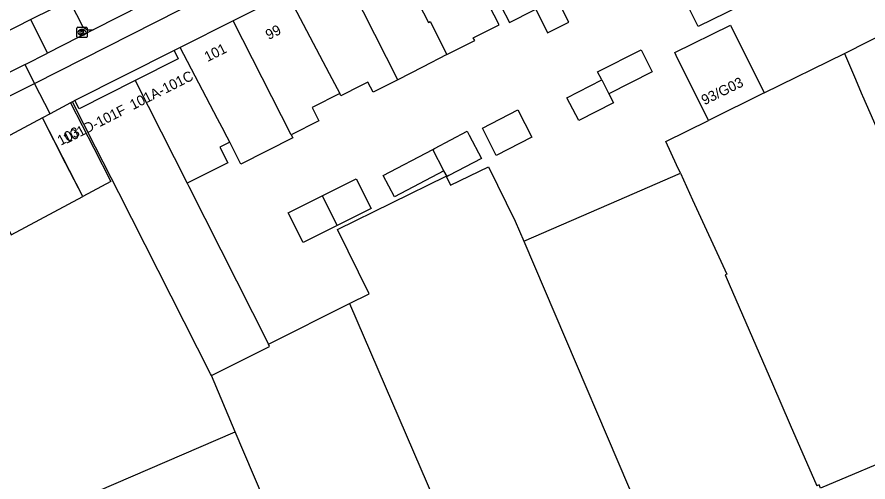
# Model space of a CAD drawing. Extents: x 158087 to 159494, y 382905 to 383981.
# Drawn here: x 158866.5 to 158950.2, y 383142.9 to 383188.7 of the extents above; entities that cross this region are included whole.
import ezdxf

# ---------------------------------------------------------------- set-up
doc = ezdxf.new("R2010")
doc.units = 0
for name, color, linetype in [('IMGEO_Fietspad_gesloten', 7, 'Continuous'), ('IMGEO_Kolk', 7, 'Continuous'), ('IMGEO_Pand', 7, 'Continuous'), ('IMGEO_Pand_nummerreeks', 7, 'Continuous'), ('IMGEO_Pand_overbouw', 7, 'Continuous'), ('IMGEO_Rijbaan_lokaal_open', 7, 'Continuous'), ('IMGEO_Voetpad_open', 7, 'Continuous')]:
    doc.layers.add(name, color=color, linetype=linetype)

msp = doc.modelspace()

# ---------------------------------------------------------------- linework, layer by layer
at = {"layer": 'IMGEO_Fietspad_gesloten'}
for points in [[(158868.202, 383182.167), (158958.642, 383228.082)], [(158934.379, 383218.139), (158874.019, 383187.49)], [(158874.019, 383187.49), (158869.478, 383185.143)], [(158868.202, 383182.167), (158867.264, 383184.027)], [(158859.959, 383178.045), (158868.202, 383182.167)]]:
    msp.add_lwpolyline(points, dxfattribs=at)
at = {"layer": 'IMGEO_Kolk'}
for p, q in [((158872.371, 383186.764), (158872.371, 383187.616)), ((158872.446, 383187.69), (158873.298, 383187.69)), ((158872.859, 383187.47), (158872.884, 383187.47)), ((158873.372, 383187.616), (158873.372, 383186.764)), ((158873.298, 383186.69), (158872.446, 383186.69)), ((158872.882, 383186.91), (158872.857, 383186.91))]:
    msp.add_line(p, q, dxfattribs=at)
for points in [[(158872.371, 383186.764), (158872.371, 383187.616)], [(158872.446, 383187.69), (158873.298, 383187.69)], [(158873.372, 383187.616), (158873.372, 383186.764)], [(158873.298, 383186.69), (158872.446, 383186.69)], [(158872.692, 383187.39), (158872.815, 383187.39), (158872.815, 383187.239), (158872.945, 383187.39), (158873.109, 383187.39), (158872.963, 383187.239), (158873.116, 383186.99), (158872.964, 383186.99), (158872.879, 383187.154), (158872.815, 383187.087), (158872.815, 383186.99), (158872.692, 383186.99), (158872.692, 383187.39)]]:
    msp.add_lwpolyline(points, dxfattribs=at)
for centre, start, end in [((158872.448, 383187.614), 91.55205, 178.44795), ((158872.448, 383187.614), 91.55205, 178.44795), ((158873.296, 383187.614), 1.55205, 88.44795), ((158873.296, 383187.614), 1.55205, 88.44795), ((158872.448, 383186.766), 181.55205, 268.44795), ((158872.448, 383186.766), 181.55205, 268.44795), ((158873.296, 383186.766), 271.55205, 358.44795), ((158873.296, 383186.766), 271.55205, 358.44795)]:
    msp.add_arc(centre, 0.0765, start, end, dxfattribs=at)
for centre, major_axis, ratio, start_param, end_param in [((158872.858, 383187.19), (-0.387, 0.002), 0.722429, 4.712389, 7.853982), ((158872.883, 383187.19), (-0.39, 0.002), 0.717154, 1.570796, 4.712389)]:
    msp.add_ellipse(centre, major_axis=major_axis, ratio=ratio, start_param=start_param, end_param=end_param, dxfattribs=at)
at = {"layer": 'IMGEO_Pand'}
for points in [[(158909.279, 383199.249), (158911.536, 383194.79), (158913.276, 383191.353), (158914.893, 383188.161), (158917.287, 383189.371), (158917.481, 383189.469), (158918.653, 383187.148), (158920.733, 383188.198), (158920.112, 383189.428)], [(158908.744, 383185.007), (158911.48, 383186.389), (158911.344, 383186.659), (158913.884, 383187.942), (158912.385, 383190.902), (158910.645, 383194.339), (158908.386, 383198.799)], [(158902.902, 383196.023), (158906.935, 383188.166), (158907.105, 383188.252), (158908.744, 383185.007)], [(158903.913, 383182.537), (158898.286, 383193.686)], [(158938.371, 383191.544), (158938.908, 383190.462), (158933.457, 383187.76), (158931.491, 383191.726), (158933.886, 383192.913)], [(158893.049, 383191.034), (158887.717, 383188.335)], [(158893.049, 383191.034), (158897.173, 383183.144), (158898.209, 383181.162)], [(158947.827, 383185.128), (158959.542, 383191.092)], [(158887.717, 383188.335), (158882.53, 383185.708)], [(158893.425, 383177.116), (158887.717, 383188.335)], [(158934.478, 383178.529), (158931.303, 383184.932), (158931.168, 383185.203), (158936.642, 383187.918), (158939.952, 383181.235)], [(158881.915, 383185.397), (158882.329, 383184.579), (158878.106, 383182.441)], [(158882.53, 383185.708), (158881.915, 383185.397)], [(158887.388, 383176.372), (158887.139, 383176.863), (158886.649, 383177.825), (158886.207, 383178.694), (158882.53, 383185.708)], [(158908.744, 383185.007), (158906.361, 383183.773), (158903.913, 383182.537)], [(158923.966, 383182.508), (158923.563, 383183.297), (158927.837, 383185.479), (158928.939, 383183.32), (158924.666, 383181.137)], [(158939.952, 383181.235), (158947.827, 383185.128)], [(158947.827, 383185.128), (158948.815, 383182.82), (158949.589, 383181.013), (158949.612, 383180.96), (158950.677, 383178.473), (158951.764, 383175.933)], [(158878.106, 383182.441), (158872.604, 383179.655), (158872.178, 383180.494)], [(158878.106, 383182.441), (158883.21, 383172.334)], [(158903.913, 383182.537), (158901.487, 383181.312), (158900.986, 383182.306), (158900.774, 383182.199), (158900.333, 383181.976), (158898.316, 383180.957), (158898.209, 383181.162)], [(158924.666, 383181.137), (158925.118, 383180.251), (158921.704, 383178.508), (158920.552, 383180.764), (158923.966, 383182.508)], [(158923.966, 383182.508), (158924.666, 383181.137)], [(158898.209, 383181.162), (158895.489, 383179.789), (158896.145, 383178.49), (158893.425, 383177.116)], [(158939.952, 383181.235), (158934.478, 383178.529)], [(158871.746, 383180.263), (158874.015, 383175.806), (158875.694, 383172.508), (158872.934, 383171.032), (158871.252, 383174.328), (158868.978, 383178.782)], [(158871.746, 383180.263), (158869.739, 383179.189)], [(158872.178, 383180.494), (158871.926, 383180.367)], [(158885.588, 383153.415), (158885.511, 383153.594), (158876.484, 383171.398), (158874.185, 383175.907), (158871.926, 383180.367)], [(158869.739, 383179.189), (158868.978, 383178.782)], [(158915.735, 383179.556), (158917.104, 383176.875), (158913.604, 383175.088), (158912.235, 383177.769), (158915.735, 383179.556)], [(158931.701, 383173.336), (158931.332, 383174.141), (158930.271, 383176.45), (158934.478, 383178.529)], [(158907.375, 383175.679), (158907.516, 383175.754), (158910.729, 383177.457), (158910.932, 383177.073), (158912.141, 383174.791), (158908.931, 383173.09), (158908.764, 383173.001), (158908.46, 383173.575)], [(158893.425, 383177.116), (158893.582, 383176.808), (158888.476, 383174.231), (158888.321, 383174.539), (158887.388, 383176.372)], [(158887.388, 383176.372), (158886.418, 383175.879), (158887.192, 383174.344), (158883.21, 383172.334)], [(158908.46, 383173.575), (158903.603, 383171), (158902.494, 383173.092), (158907.375, 383175.679)], [(158908.46, 383173.575), (158907.375, 383175.679)], [(158899.184, 383160.496), (158901.092, 383161.447), (158897.978, 383167.788), (158908.666, 383173.037), (158909.107, 383172.139), (158912.826, 383173.965), (158915.457, 383168.606), (158916.311, 383166.642)], [(158916.311, 383166.642), (158924.709, 383170.295), (158931.701, 383173.336)], [(158931.701, 383173.336), (158932.903, 383170.718), (158936.265, 383163.395), (158936.106, 383163.326), (158936.497, 383162.423), (158940.753, 383152.595), (158942.5, 383148.562), (158945.105, 383142.551)], [(158896.486, 383171.099), (158899.834, 383172.778), (158901.297, 383169.86), (158897.966, 383168.19)], [(158883.21, 383172.334), (158883.361, 383172.036), (158891.196, 383156.515)], [(158897.966, 383168.19), (158894.614, 383166.51), (158893.151, 383169.427), (158896.486, 383171.099)], [(158896.486, 383171.099), (158897.966, 383168.19)], [(158916.311, 383166.642), (158929.652, 383135.339)], [(158891.196, 383156.515), (158899.184, 383160.496)], [(158899.184, 383160.496), (158913.102, 383128.169)], [(158885.588, 383153.415), (158891.312, 383156.286), (158891.196, 383156.515)], [(158887.939, 383147.875), (158885.588, 383153.415)], [(158962.928, 383149.701), (158962.591, 383149.555), (158945.494, 383142.325), (158945.35, 383142.657), (158945.105, 383142.551)], [(158873.923, 383141.356), (158874.504, 383141.607), (158874.341, 383141.983), (158887.939, 383147.875)], [(158898.944, 383122.004), (158887.939, 383147.875)]]:
    msp.add_lwpolyline(points, dxfattribs=at)
at = {"layer": 'IMGEO_Pand_overbouw'}
msp.add_lwpolyline([(158868.978, 383178.782), (158862.093, 383175.099), (158865.906, 383167.274), (158872.934, 383171.032)], close=True, dxfattribs=at)
at = {"layer": 'IMGEO_Rijbaan_lokaal_open'}
for points in [[(158871.951, 383190.514), (158867.85, 383188.448)], [(158867.85, 383188.448), (158857.535, 383183.208)], [(158869.478, 383185.143), (158867.85, 383188.448)], [(158867.264, 383184.027), (158869.478, 383185.143)], [(158867.264, 383184.027), (158858.726, 383179.723)]]:
    msp.add_lwpolyline(points, dxfattribs=at)
at = {"layer": 'IMGEO_Voetpad_open'}
for points in [[(158871.823, 383189.913), (158872.804, 383187.991)], [(158881.915, 383185.397), (158872.178, 383180.494)], [(158869.739, 383179.189), (158868.202, 383182.167)], [(158871.926, 383180.367), (158871.746, 383180.263)], [(158868.978, 383178.782), (158862.093, 383175.099), (158861.987, 383175.042)]]:
    msp.add_lwpolyline(points, dxfattribs=at)
msp.add_arc((158873.692, 383188.422), 0.987, 205.86829, 289.31453, dxfattribs=at)

# ---------------------------------------------------------------- texts
at = {"layer": 'IMGEO_Pand_nummerreeks'}
for s, rotation, p in [('99', 26.85453, (158891.223, 383186.433)), ('101', 26.65973, (158885.202, 383184.264)), ('101A-101C', 26.654, (158877.88, 383179.541)), ('93/G03', 26.10969, (158934.067, 383180.01)), ('101D-101F', 26.85453, (158871.33, 383176.207)), ('103', 28.14871, (158870.775, 383176.023))]:
    msp.add_text(s, height=1, rotation=rotation, dxfattribs=at).set_placement(p)

doc.saveas('drawing.dxf')
